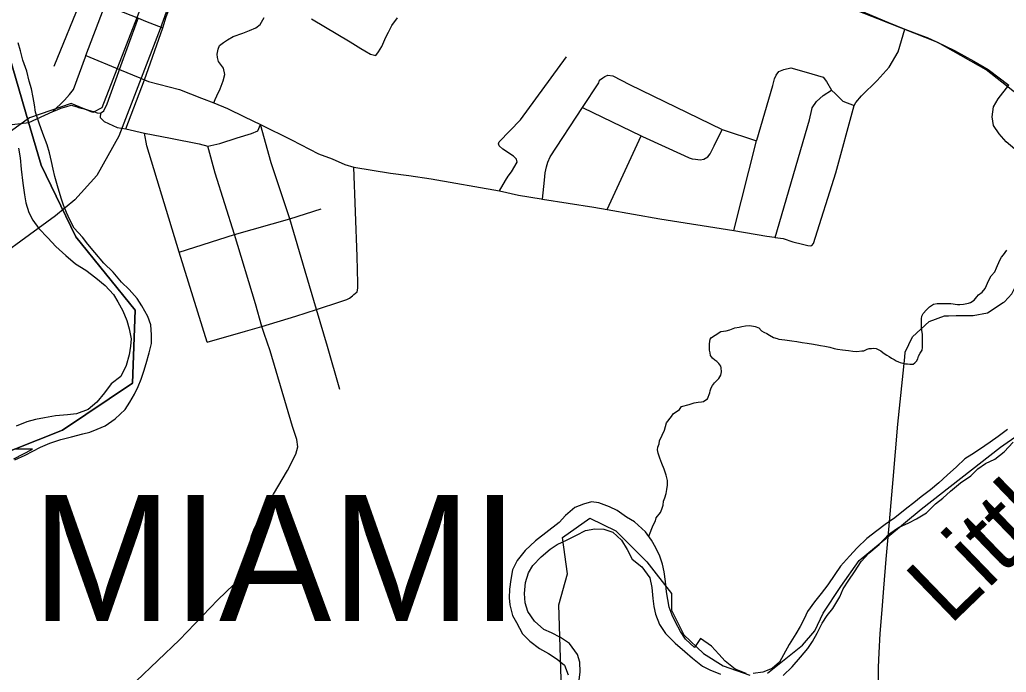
# Model space of a CAD drawing. Extents: x 0 to 34, y 0 to 22.
# Drawn here: x 6.15 to 6.817, y 18.803 to 19.244 of the extents above; entities that cross this region are included whole.
import ezdxf

# ---------------------------------------------------------------- set-up
doc = ezdxf.new("R2010")
doc.units = 0
for name, color, linetype in [('GM_X_City_Street', 7, 'Continuous'), ('GM_X_Corporation', 7, 'Continuous'), ('GM_X_County_Road', 7, 'Continuous'), ('GM_X_Major_River', 7, 'Continuous'), ('GM_X_Major_River_Text', 7, 'Continuous'), ('GM_X_Minor_River', 7, 'Continuous'), ('GM_X_Rail_Line', 7, 'Continuous'), ('GM_X_Township', 7, 'Continuous'), ('GM_X_Township_Text', 7, 'Continuous'), ('GM_X_US_Route', 7, 'Continuous'), ('SH_Cut_Line', 7, 'Continuous')]:
    doc.layers.add(name, color=color, linetype=linetype)

msp = doc.modelspace()

# ---------------------------------------------------------------- linework, layer by layer
at = {"layer": 'GM_X_City_Street'}
msp.add_line((6.54715, 19.11599), (6.57031, 19.16581), dxfattribs=at)
for points in [[(6.22145, 19.17059), (6.23414, 19.20391), (6.24658, 19.23898), (6.24876, 19.24643), (6.25934, 19.27411), (6.2642, 19.28587), (6.26711, 19.29184), (6.26938, 19.29678), (6.2796, 19.30852), (6.28947, 19.3184), (6.29529, 19.32455), (6.2988, 19.32855), (6.30715, 19.33867), (6.30894, 19.34312), (6.31659, 19.35656), (6.325, 19.36823), (6.33723, 19.38822)], [(6.17305, 19.21308), (6.19223, 19.26023), (6.20529, 19.29377), (6.20662, 19.29779), (6.21094, 19.30792), (6.21149, 19.30972), (6.21391, 19.31248)], [(6.17133, 19.26924), (6.19223, 19.26023), (6.20737, 19.25427), (6.21446, 19.25154), (6.22998, 19.2456), (6.23483, 19.24351), (6.24658, 19.23898)], [(6.17209, 19.18241), (6.17992, 19.19003), (6.18322, 19.19377), (6.18614, 19.19732), (6.19418, 19.21939), (6.19447, 19.22034), (6.20628, 19.25152), (6.20737, 19.25427), (6.2124, 19.26606), (6.21308, 19.26801)], [(6.28111, 19.18827), (6.28203, 19.1905), (6.2831, 19.19293), (6.28537, 19.19778), (6.28742, 19.20316), (6.2884, 19.20741), (6.28757, 19.2118), (6.28423, 19.21613), (6.28347, 19.21886), (6.28332, 19.22121), (6.28385, 19.22446), (6.28494, 19.2271), (6.28745, 19.22914), (6.29032, 19.23079), (6.29417, 19.23316), (6.30076, 19.23544), (6.30515, 19.23716), (6.30956, 19.23893), (6.31245, 19.24135), (6.31499, 19.24605)], [(6.34712, 19.24501), (6.3734, 19.22955), (6.38046, 19.22508), (6.38328, 19.22343), (6.38712, 19.22116), (6.39056, 19.22035), (6.39238, 19.22271), (6.39474, 19.22643), (6.39746, 19.23269), (6.39918, 19.23614), (6.40145, 19.24049), (6.40535, 19.24585)], [(6.37572, 19.14462), (6.40062, 19.14057), (6.41297, 19.13912), (6.42802, 19.13684), (6.4743, 19.1288), (6.48724, 19.12582), (6.50249, 19.12322), (6.50339, 19.12308), (6.5382, 19.11757), (6.54715, 19.11599), (6.58295, 19.10965), (6.63302, 19.10182), (6.65531, 19.09796), (6.66042, 19.09729), (6.66086, 19.09722), (6.66646, 19.09641), (6.67286, 19.09419), (6.67946, 19.09254), (6.68305, 19.09171), (6.6849, 19.09148), (6.68574, 19.09176), (6.68687, 19.09317), (6.70207, 19.14093), (6.71435, 19.18653), (6.71556, 19.18854), (6.71944, 19.19303), (6.7299, 19.20346), (6.73804, 19.21242), (6.74413, 19.22275), (6.74882, 19.23799)], [(6.19447, 19.22034), (6.21725, 19.2109), (6.23094, 19.20523), (6.23414, 19.20391), (6.23686, 19.20278), (6.25777, 19.19717), (6.27278, 19.19149), (6.28111, 19.18827), (6.2903, 19.18444), (6.30167, 19.17875), (6.31261, 19.17356), (6.3336, 19.16331), (6.35195, 19.15371), (6.36112, 19.1503), (6.36966, 19.14646), (6.37572, 19.14462)], [(6.4743, 19.1288), (6.47841, 19.13568), (6.48028, 19.13872), (6.48257, 19.1415), (6.48636, 19.14806), (6.48577, 19.15014), (6.48396, 19.15222), (6.47665, 19.15699), (6.47404, 19.15913), (6.47378, 19.16057), (6.47409, 19.16179), (6.48861, 19.17678), (6.51974, 19.21933)], [(6.63302, 19.10182), (6.64834, 19.16245), (6.64851, 19.16308), (6.65931, 19.19992), (6.66054, 19.20446), (6.66154, 19.20691), (6.66348, 19.20934), (6.66674, 19.21079), (6.6715, 19.21184), (6.68186, 19.20897), (6.68959, 19.20673), (6.69355, 19.20551), (6.69576, 19.20262), (6.69906, 19.19686), (6.70184, 19.19433), (6.70686, 19.18948), (6.71435, 19.18653)], [(6.50339, 19.12308), (6.50484, 19.13591), (6.50531, 19.14084), (6.50616, 19.145), (6.50698, 19.14821), (6.50876, 19.15179), (6.53059, 19.18504), (6.54164, 19.20187), (6.54206, 19.20357), (6.54436, 19.20524), (6.54571, 19.20616), (6.54762, 19.20688), (6.55102, 19.20644), (6.56228, 19.2007), (6.62519, 19.17012), (6.64834, 19.16245)], [(6.66086, 19.09722), (6.68423, 19.17681), (6.6857, 19.18362), (6.68602, 19.18495), (6.68884, 19.18907), (6.69348, 19.19316), (6.69906, 19.19686)], [(6.53059, 19.18504), (6.57031, 19.16581), (6.57122, 19.16537), (6.59939, 19.15266), (6.60277, 19.15107), (6.60486, 19.15038), (6.6071, 19.15003), (6.61013, 19.14978), (6.61276, 19.15012), (6.61536, 19.15173), (6.61705, 19.1537), (6.61958, 19.15905), (6.62519, 19.17012)], [(6.20423, 19.18124), (6.20417, 19.17823), (6.20673, 19.1755), (6.21566, 19.17146), (6.22145, 19.17059), (6.23406, 19.16767), (6.25175, 19.16433), (6.2712, 19.1605), (6.27704, 19.15899), (6.28504, 19.16063), (6.2969, 19.16467), (6.3065, 19.16759), (6.31072, 19.16936), (6.31261, 19.17356)], [(6.36634, 18.99423), (6.35786, 19.02341), (6.3504, 19.04841), (6.34275, 19.07446), (6.33241, 19.10967), (6.31986, 19.14773), (6.31261, 19.17356)], [(6.27648, 19.0263), (6.25756, 19.08722), (6.23568, 19.15914), (6.23406, 19.16767)], [(6.37489, 19.05772), (6.37586, 19.05846), (6.37795, 19.06027), (6.37842, 19.06294), (6.37857, 19.06624), (6.3781, 19.08428), (6.37572, 19.14462)], [(6.25756, 19.08722), (6.29491, 19.09906), (6.33241, 19.10967), (6.35363, 19.11644)], [(6.27648, 19.0263), (6.30256, 19.03369), (6.31343, 19.03694), (6.33651, 19.04385), (6.3504, 19.04841), (6.36704, 19.05389), (6.37105, 19.05514), (6.37278, 19.05605), (6.37489, 19.05772)]]:
    msp.add_lwpolyline(points, dxfattribs=at)
at = {"layer": 'GM_X_Corporation'}
for points in [[(6.13609, 19.24115), (6.15563, 19.17516), (6.16423, 19.14613), (6.18762, 19.09748), (6.22773, 19.04788), (6.22602, 18.99847), (6.17849, 18.96673), (6.13001, 18.94753)], [(6.13001, 18.94753), (6.17849, 18.96673), (6.22602, 18.99847), (6.22773, 19.04788), (6.18762, 19.09748), (6.16423, 19.14613), (6.15563, 19.17516), (6.13609, 19.24115)], [(6.65577, 18.80242), (6.6795, 18.82126), (6.68788, 18.83104), (6.69346, 18.84291), (6.70533, 18.86105), (6.71789, 18.87851), (6.73727, 18.89465), (6.75977, 18.91341), (6.81352, 18.95529), (6.82538, 18.96367)], [(6.14569, 18.94736), (6.15827, 18.95384), (6.14646, 18.95404)], [(6.51663, 18.78387), (6.51458, 18.8485), (6.52046, 18.86948), (6.51711, 18.89424), (6.53555, 18.90722), (6.55317, 18.89875), (6.57411, 18.87781), (6.59086, 18.85617), (6.59086, 18.845), (6.59924, 18.82825), (6.6125, 18.81568), (6.62576, 18.8073), (6.6439, 18.80102)]]:
    msp.add_lwpolyline(points, dxfattribs=at)
at = {"layer": 'GM_X_County_Road'}
msp.add_line((6.73338, 18.84532), (6.73454, 18.86), dxfattribs=at)
for points in [[(6.83304, 19.10254), (6.83365, 19.10542), (6.83876, 19.1278), (6.83724, 19.13845), (6.83387, 19.1454), (6.82854, 19.15203), (6.82322, 19.15692), (6.81735, 19.16192), (6.81257, 19.16725), (6.8088, 19.17292), (6.80775, 19.17868), (6.80877, 19.18549), (6.81192, 19.19104), (6.81907, 19.20021)], [(6.31509, 19.03221), (6.31343, 19.03694), (6.30926, 19.05232), (6.29491, 19.09906), (6.28197, 19.14055), (6.27704, 19.15899)], [(6.81533, 19.05317), (6.81616, 19.0537), (6.82126, 19.05903), (6.8255, 19.06761), (6.82757, 19.07663), (6.83304, 19.10254)], [(6.77836, 19.04418), (6.78356, 19.04447), (6.79508, 19.04425), (6.80464, 19.04621), (6.81533, 19.05317)], [(6.74866, 19.01607), (6.74901, 19.01948), (6.75401, 19.02991), (6.76509, 19.04034), (6.77552, 19.04403), (6.77836, 19.04418)], [(6.22844, 18.797), (6.25779, 18.82504), (6.28383, 18.85201), (6.29466, 18.86244), (6.29842, 18.86539), (6.30178, 18.87048), (6.30343, 18.8768), (6.30529, 18.88952), (6.30646, 18.89522), (6.30852, 18.90038), (6.32148, 18.92356), (6.33078, 18.93953), (6.33644, 18.95044), (6.33795, 18.95549), (6.33725, 18.96055), (6.33432, 18.96934), (6.31924, 19.02038), (6.31509, 19.03221)], [(6.74076, 18.93333), (6.74401, 18.9708), (6.74866, 19.01607)], [(6.73653, 18.88451), (6.73739, 18.89439), (6.74076, 18.93333)], [(6.73454, 18.86), (6.7361, 18.87956), (6.73653, 18.88451)], [(6.73139, 18.81609), (6.73209, 18.82918), (6.73338, 18.84532)], [(6.73293, 18.78236), (6.73087, 18.7918), (6.73087, 18.8064), (6.73139, 18.81609)]]:
    msp.add_lwpolyline(points, dxfattribs=at)
at = {"layer": 'GM_X_Major_River'}
for points in [[(6.14633, 18.94681), (6.15323, 18.9499), (6.15842, 18.95264), (6.1636, 18.9552), (6.16992, 18.95792), (6.17757, 18.96043), (6.18463, 18.96237), (6.19227, 18.96431), (6.19704, 18.96554), (6.20202, 18.96753), (6.20738, 18.9697), (6.21432, 18.9745), (6.22091, 18.98083), (6.22424, 18.98571), (6.22721, 18.99116), (6.22979, 18.99624), (6.2318, 19.00134), (6.23363, 19.00681), (6.23526, 19.01191), (6.23731, 19.0191), (6.23878, 19.02553), (6.23891, 19.03123), (6.2383, 19.03809), (6.23633, 19.04365), (6.23231, 19.05095), (6.2292, 19.05596), (6.22363, 19.06197), (6.21862, 19.06702), (6.21288, 19.0736), (6.20656, 19.07981), (6.20045, 19.08697), (6.19583, 19.09258), (6.19214, 19.09741), (6.18639, 19.10343), (6.18347, 19.10919), (6.1813, 19.11399), (6.17932, 19.11897), (6.17772, 19.12376), (6.17524, 19.13199), (6.17329, 19.13849), (6.17226, 19.14345), (6.17105, 19.14861), (6.16984, 19.15434), (6.16826, 19.15989), (6.1652, 19.16756), (6.16269, 19.17445), (6.16039, 19.18192), (6.15973, 19.18687), (6.1587, 19.19184), (6.1575, 19.19776), (6.1561, 19.20292), (6.15435, 19.20961), (6.15166, 19.21708), (6.15009, 19.22339), (6.14869, 19.22874)], [(6.14885, 19.15763), (6.14984, 19.15095), (6.15062, 19.14333), (6.15175, 19.13399), (6.1529, 19.12598), (6.15373, 19.12064), (6.15587, 19.11413), (6.15841, 19.10875), (6.16265, 19.10315), (6.16859, 19.09695), (6.17397, 19.09094), (6.18086, 19.0849), (6.18738, 19.07926), (6.19449, 19.07493), (6.20122, 19.06985), (6.20756, 19.06458), (6.21312, 19.05857), (6.21605, 19.05357), (6.21933, 19.04742), (6.22222, 19.04089), (6.22381, 19.03535), (6.22499, 19.02848), (6.22469, 19.02354), (6.22361, 19.01767), (6.22175, 19.01048), (6.21817, 19.00314), (6.21161, 18.99814), (6.20692, 18.99215), (6.20185, 18.98579), (6.19586, 18.98078), (6.18801, 18.9779), (6.18192, 18.97726), (6.17374, 18.97648), (6.1665, 18.97511), (6.1604, 18.97409), (6.15449, 18.9725), (6.14721, 18.96942)], [(6.81814, 18.96722), (6.81197, 18.9626), (6.80638, 18.95872), (6.79924, 18.95373), (6.79404, 18.95022), (6.78924, 18.94747), (6.7838, 18.94188), (6.77741, 18.93631), (6.7718, 18.9311), (6.76619, 18.92646), (6.75982, 18.92165), (6.7548, 18.91756), (6.74997, 18.91405), (6.74205, 18.90737), (6.7355, 18.90294), (6.72971, 18.89868), (6.72295, 18.8935), (6.71655, 18.88716), (6.7113, 18.88157), (6.70508, 18.87466), (6.70135, 18.86903), (6.69664, 18.86209), (6.69215, 18.85629), (6.68766, 18.85068), (6.68296, 18.84412), (6.68057, 18.83903), (6.6778, 18.83396), (6.67485, 18.82907), (6.67051, 18.82175), (6.66656, 18.81479)], [(6.66645, 18.80091), (6.67246, 18.80668), (6.67811, 18.81322), (6.68317, 18.81901), (6.68631, 18.82389), (6.68947, 18.82934), (6.69285, 18.83631), (6.69619, 18.84138), (6.6999, 18.84624), (6.70463, 18.85413), (6.70702, 18.85941), (6.71075, 18.86523), (6.71468, 18.87104), (6.7192, 18.87798), (6.72425, 18.88358), (6.7314, 18.88933), (6.73801, 18.89642), (6.74438, 18.90104), (6.75147, 18.90413), (6.75665, 18.90688), (6.76338, 18.91092), (6.76959, 18.91688), (6.77442, 18.92077), (6.77964, 18.92542), (6.78641, 18.93118), (6.79335, 18.93598), (6.7982, 18.94063), (6.8034, 18.94414), (6.80973, 18.94724), (6.81591, 18.95206), (6.82213, 18.95877)], [(6.64142, 18.80219), (6.63389, 18.805), (6.62718, 18.81047), (6.62292, 18.81531), (6.61791, 18.82055), (6.61043, 18.82583), (6.60631, 18.81983), (6.60036, 18.82547), (6.59687, 18.83049), (6.59359, 18.83683), (6.59123, 18.84163), (6.58926, 18.847), (6.58823, 18.85215), (6.5874, 18.85749), (6.58679, 18.86435), (6.5858, 18.87103), (6.58477, 18.87618), (6.5828, 18.88155), (6.58026, 18.88712), (6.57734, 18.89231), (6.5731, 18.8981), (6.56584, 18.90472), (6.56041, 18.90787), (6.55405, 18.91238), (6.54879, 18.91496), (6.54164, 18.91757), (6.53672, 18.91825), (6.53118, 18.91665), (6.52544, 18.91449), (6.51906, 18.9091), (6.51477, 18.90425), (6.49875, 18.89202), (6.49177, 18.88532), (6.48631, 18.87859), (6.48313, 18.87219), (6.48204, 18.86575), (6.48114, 18.85911), (6.48082, 18.85341), (6.48129, 18.84865), (6.48322, 18.84138), (6.48577, 18.83657), (6.48997, 18.82888), (6.49499, 18.82402), (6.50152, 18.81914), (6.50752, 18.81559), (6.51351, 18.81185), (6.51836, 18.80776), (6.52087, 18.80124)], [(6.5282, 18.79767), (6.52908, 18.80317), (6.52865, 18.80983), (6.52706, 18.815), (6.52171, 18.82234), (6.51573, 18.82645), (6.50954, 18.82962), (6.50446, 18.83201), (6.49813, 18.83746), (6.49353, 18.84421), (6.49176, 18.84995), (6.49133, 18.85624), (6.49206, 18.86364), (6.4941, 18.87025), (6.49686, 18.87514), (6.5025, 18.88111), (6.50869, 18.88631), (6.5135, 18.88944), (6.52021, 18.89254), (6.52654, 18.89564), (6.5325, 18.89894), (6.53879, 18.90014), (6.54505, 18.89982), (6.55108, 18.89779), (6.55703, 18.89235), (6.56069, 18.886), (6.56415, 18.87946), (6.57068, 18.87438), (6.57622, 18.86685), (6.57759, 18.86036), (6.57819, 18.85293), (6.57883, 18.84759), (6.58004, 18.84224), (6.58274, 18.83534), (6.58678, 18.82917), (6.59328, 18.82257), (6.5998, 18.81693), (6.60502, 18.81263), (6.61173, 18.80717), (6.6168, 18.80459), (6.62395, 18.8016)], [(6.66656, 18.81479), (6.66399, 18.80971), (6.65896, 18.80563), (6.65264, 18.8031), (6.64617, 18.80209)]]:
    msp.add_lwpolyline(points, dxfattribs=at)
at = {"layer": 'GM_X_Minor_River'}
for points in [[(6.73246, 19.02045), (6.73376, 19.01928), (6.73544, 19.0181), (6.73656, 19.0175), (6.73806, 19.01651), (6.73974, 19.01552), (6.74162, 19.01452), (6.74293, 19.01373), (6.74443, 19.01312), (6.74555, 19.01252), (6.74744, 19.01209), (6.74914, 19.01167), (6.75047, 19.01163), (6.75217, 19.0114), (6.75445, 19.01134), (6.75561, 19.01226), (6.75659, 19.01337), (6.75758, 19.01505), (6.75801, 19.01694), (6.7592, 19.01899), (6.76039, 19.02086), (6.76063, 19.02275), (6.76076, 19.02806), (6.76066, 19.03166), (6.76016, 19.03414), (6.76003, 19.0368), (6.75993, 19.04003), (6.75998, 19.04211), (6.76021, 19.04381), (6.76121, 19.04568), (6.76336, 19.04828), (6.7655, 19.05031), (6.7682, 19.05195), (6.77069, 19.05245), (6.77335, 19.05257), (6.7798, 19.0524), (6.78435, 19.05191), (6.78605, 19.05186), (6.78834, 19.05199), (6.78948, 19.05215), (6.79177, 19.05266), (6.79311, 19.0532), (6.79562, 19.05484), (6.79739, 19.05688), (6.79856, 19.05836), (6.80108, 19.06019), (6.80304, 19.06261), (6.80565, 19.06823), (6.80725, 19.07122), (6.80959, 19.07382), (6.8108, 19.07663), (6.81302, 19.08169), (6.81421, 19.08375), (6.81558, 19.08542), (6.81775, 19.08859)], [(6.57537, 18.895), (6.5783, 18.90251), (6.57989, 18.90551), (6.58051, 18.90739), (6.58345, 18.9111), (6.58427, 18.91336), (6.5851, 18.91599), (6.58535, 18.91864), (6.58618, 18.92109), (6.5872, 18.9239), (6.58764, 18.92655), (6.5881, 18.92957), (6.58799, 18.9328), (6.58713, 18.93643), (6.58572, 18.94045), (6.58429, 18.94428), (6.58286, 18.94773), (6.58181, 18.95117), (6.5813, 18.95346), (6.58154, 18.95535), (6.58235, 18.95761), (6.58259, 18.9595), (6.5844, 18.96343), (6.58601, 18.9668), (6.58746, 18.9717), (6.5908, 18.97597), (6.59198, 18.97784), (6.59624, 18.98076), (6.59762, 18.98281), (6.60278, 18.9842), (6.60604, 18.98525), (6.6089, 18.98574), (6.61118, 18.98606), (6.61252, 18.98622), (6.61406, 18.98731), (6.61522, 18.98804), (6.61665, 18.99199), (6.61707, 18.9935), (6.61769, 18.99538), (6.61849, 18.99706), (6.61986, 18.99873), (6.62123, 19.00022), (6.62279, 19.00169), (6.62357, 19.00281), (6.62417, 19.00393), (6.62461, 19.0062), (6.6243, 19.00886), (6.62414, 19.01), (6.62285, 19.01193), (6.62137, 19.0133), (6.62006, 19.01409), (6.61858, 19.01546), (6.61711, 19.01739), (6.61696, 19.0191), (6.61644, 19.02102), (6.61654, 19.02519), (6.61701, 19.0284), (6.61798, 19.02951), (6.6203, 19.03116), (6.62416, 19.03352), (6.62778, 19.034), (6.63027, 19.03469), (6.63372, 19.03612), (6.63658, 19.03642), (6.63849, 19.03694), (6.64078, 19.03745), (6.64383, 19.03756), (6.64742, 19.0369), (6.64987, 19.03607), (6.65171, 19.03394), (6.65321, 19.03314), (6.65527, 19.03214), (6.65715, 19.03114), (6.65977, 19.02956), (6.6624, 19.02873), (6.66353, 19.02832), (6.66751, 19.02784), (6.67224, 19.02714), (6.67565, 19.02687), (6.67924, 19.0262), (6.68264, 19.02554), (6.6868, 19.02487), (6.69059, 19.0242), (6.69172, 19.02398), (6.69456, 19.02372), (6.69796, 19.02287), (6.70079, 19.02204), (6.70324, 19.02159), (6.70665, 19.02112), (6.71063, 19.02064), (6.71346, 19.02019), (6.71631, 19.02011), (6.71973, 19.0204), (6.72107, 19.02056), (6.72318, 19.02164), (6.72452, 19.02199), (6.72624, 19.02213), (6.72738, 19.02229), (6.72927, 19.02205), (6.73078, 19.02144), (6.73246, 19.02045)]]:
    msp.add_lwpolyline(points, dxfattribs=at)
at = {"layer": 'GM_X_Rail_Line'}
for points in [[(7.16666, 19.69799), (6.88858, 19.5517), (6.75005, 19.47049), (6.70933, 19.44446), (6.69366, 19.42791), (6.67358, 19.39914), (6.65363, 19.38387), (6.63306, 19.37462), (6.46537, 19.34794), (6.35756, 19.32849), (6.3445, 19.33077), (6.32664, 19.34017), (6.31455, 19.34079), (6.28029, 19.33452), (6.2685, 19.3267), (6.25312, 19.30824), (6.20517, 19.18488), (6.19916, 19.18173), (6.18438, 19.18787), (6.15614, 19.1781)], [(6.82933, 19.19058), (6.80388, 19.21062), (6.77117, 19.22902), (6.73048, 19.24516), (6.47648, 19.34433), (6.46819, 19.34526), (6.35348, 19.32621), (6.31452, 19.3139), (6.26142, 19.28137), (6.25364, 19.26353), (6.24478, 19.23826), (6.21672, 19.16563), (6.20176, 19.13911), (6.18685, 19.12272), (6.17394, 19.11168)], [(6.15614, 19.1781), (6.14339, 19.16877), (6.13555, 19.16055), (6.10457, 19.08538), (6.0961, 19.07441), (6.08933, 19.06779), (6.07608, 19.05833)], [(6.17394, 19.11168), (6.11739, 19.07083), (6.0961, 19.06665), (6.07608, 19.05833)]]:
    msp.add_lwpolyline(points, dxfattribs=at)
at = {"layer": 'GM_X_Township'}
for points in [[(6.65577, 18.80242), (6.6795, 18.82126), (6.68788, 18.83104), (6.69346, 18.84291), (6.70533, 18.86105), (6.71789, 18.87851), (6.73727, 18.89465), (6.75977, 18.91341), (6.81352, 18.95529), (6.82538, 18.96367)], [(6.51663, 18.78387), (6.51458, 18.8485), (6.52046, 18.86948), (6.51711, 18.89424), (6.53555, 18.90722), (6.55317, 18.89875), (6.57411, 18.87781), (6.59086, 18.85617), (6.59086, 18.845), (6.59924, 18.82825), (6.6125, 18.81568), (6.62576, 18.8073), (6.6439, 18.80102)]]:
    msp.add_lwpolyline(points, dxfattribs=at)
at = {"layer": 'GM_X_US_Route'}
msp.add_line((6.14071, 19.17316), (6.15575, 19.17489), dxfattribs=at)
for points in [[(6.66937, 19.26885), (6.67524, 19.2669), (6.69505, 19.25915), (6.71621, 19.25152), (6.73762, 19.24266), (6.74882, 19.23799), (6.76075, 19.23368), (6.76374, 19.23236)], [(6.19963, 19.18235), (6.20212, 19.18147), (6.20423, 19.18124), (6.20656, 19.18284), (6.20883, 19.18755), (6.21676, 19.20954), (6.21725, 19.2109), (6.22942, 19.24416), (6.22998, 19.2456)], [(6.76374, 19.23236), (6.77023, 19.22949), (6.7824, 19.22359), (6.79545, 19.21633), (6.80505, 19.21079), (6.81907, 19.20021)], [(6.15575, 19.17489), (6.17209, 19.18241), (6.17493, 19.1835), (6.17741, 19.18463), (6.1815, 19.1858), (6.18448, 19.18663), (6.18848, 19.18544), (6.18937, 19.18518), (6.19422, 19.18392), (6.19922, 19.18249), (6.19963, 19.18235)]]:
    msp.add_lwpolyline(points, dxfattribs=at)
at = {"layer": 'SH_Cut_Line'}
for points in [[(6.13001, 18.94753), (6.17849, 18.96673), (6.22602, 18.99847), (6.22773, 19.04788), (6.18762, 19.09748), (6.16423, 19.14613), (6.15563, 19.17516), (6.13609, 19.24115)], [(6.13609, 19.24115), (6.15563, 19.17516), (6.16423, 19.14613), (6.18762, 19.09748), (6.22773, 19.04788), (6.22602, 18.99847), (6.17849, 18.96673), (6.13001, 18.94753)]]:
    msp.add_lwpolyline(points, dxfattribs=at)

# ---------------------------------------------------------------- texts
at = {"layer": 'GM_X_Major_River_Text'}
msp.add_text('Little', height=0.047351, rotation=44.00214, dxfattribs=at).set_placement((6.77914, 18.83421))
at = {"layer": 'GM_X_Township_Text'}
msp.add_text('MIAMI', height=0.085227, rotation=0.00001, dxfattribs=at).set_placement((6.15795, 18.83773))

doc.saveas('drawing.dxf')
